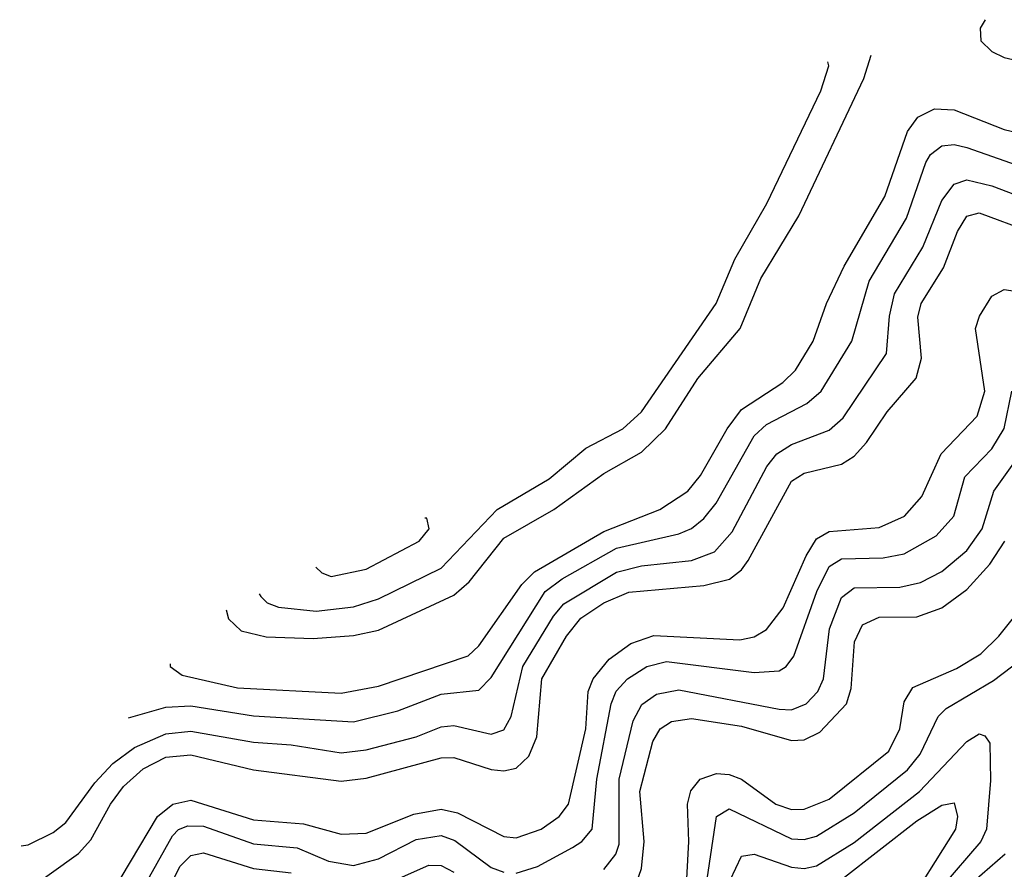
# Model space of a CAD drawing. Header units: inches. Extents: x 501365 to 657855, y 482276 to 547543.
# Tile 524 of 656: x 572696 to 574270, y 544666 to 546024. Entities that reach past the tile are written whole.
import ezdxf

# ---------------------------------------------------------------- set-up
doc = ezdxf.new("R2010")
doc.units = ezdxf.units.IN
doc.header["$MEASUREMENT"] = 0
doc.layers.add('A5574', color=7, linetype='Continuous')

msp = doc.modelspace()

# ---------------------------------------------------------------- linework, layer by layer
at = {"layer": 'A5574', "color": 5}
for points, elevation in [([(574239.4, 546023.7), (574231.2, 546010), (574232.5, 545990), (574250, 545972.9), (574270, 545963.3), (574350, 545944.6)], 4220), ([(573026, 545080.7), (573030, 545066.1), (573050, 545047), (573090, 545037.3), (573165.1, 545034.9), (573230, 545039.2), (573270, 545048), (573390, 545103.8), (573414.8, 545125.2), (573470, 545194.8), (573550, 545240.9), (573630, 545298.6), (573690, 545332.6), (573728.5, 545370), (573780.2, 545450), (573847.9, 545530), (573880.7, 545610), (573941.5, 545710), (574045.4, 545930), (574057, 545967.3)], 4220), ([(573079.1, 545105.9), (573081.9, 545101.9), (573091.7, 545091.7), (573110, 545084.6), (573170, 545078.4), (573230, 545085.3), (573270, 545098.1), (573370, 545147.2), (573459.2, 545240.8), (573542.7, 545290), (573601.1, 545338.9), (573660.4, 545370), (573690, 545396.8), (573809.3, 545570), (573839.3, 545640.7), (573890.2, 545730), (573976.7, 545910), (573989.5, 545950), (573988, 545956.5)], 4240), ([(572936.5, 544994.4), (572937, 544990), (572955.8, 544975.8), (573044.1, 544955.9), (573210, 544947.2), (573270, 544958.5), (573412.9, 545007.1), (573430, 545023.1), (573498.9, 545121.1), (573518.9, 545141.1), (573630, 545205.8), (573719.4, 545240.6), (573764.1, 545270), (573784.6, 545295.4), (573826.9, 545370), (573850, 545400.7), (573916, 545444), (573936.4, 545463.6), (573964.6, 545510), (573985.9, 545570), (574013.9, 545630), (574078.9, 545741.1), (574115.2, 545844.8), (574132, 545868), (574158.6, 545881.4), (574190, 545879.8), (574270, 545848.2), (574330, 545833.6)], 4180), ([(572869.9, 544907.9), (572930, 544924.8), (572970, 544927.1), (573070, 544910.9), (573230, 544901.2), (573300.8, 544919.2), (573370, 544945.4), (573430, 544952.2), (573450, 544972.4), (573535.9, 545110), (573563.2, 545130), (573650, 545179), (573750, 545202.1), (573770, 545210.7), (573790, 545226.5), (573809.3, 545250.7), (573870, 545358.4), (573890, 545376.5), (573954.6, 545410), (573977.1, 545430), (574026.1, 545510), (574054.1, 545605.9), (574113.6, 545706.4), (574144.6, 545795.4), (574151.8, 545808.2), (574170, 545822), (574190, 545824.2), (574210, 545819.3), (574310, 545784.5)], 4160), ([(572698.7, 544703.3), (572710, 544704.6), (572750, 544724.3), (572770, 544740.5), (572816.3, 544803.7), (572845.3, 544834.7), (572879.5, 544860.5), (572930, 544882.5), (572970, 544886.4), (573070, 544868.7), (573130, 544864.8), (573210, 544852), (573250, 544856.5), (573330, 544877.7), (573370, 544893.3), (573390, 544895.5), (573450, 544881.9), (573470, 544888.4), (573481.8, 544910), (573500.3, 544990), (573549.5, 545070.5), (573565.9, 545090), (573650, 545140.9), (573690, 545150.8), (573770, 545159.4), (573806.7, 545173.3), (573835.1, 545204.9), (573890.5, 545309.5), (573906.4, 545330), (573930, 545344.5), (573990, 545367.5), (574012.7, 545387.3), (574081.8, 545490), (574086.5, 545550), (574094.7, 545585.3), (574140, 545660), (574170, 545734.7), (574190, 545760.9), (574210, 545767.9), (574250, 545758.2), (574310, 545735.2)], 4140), ([(572696.2, 544623.8), (572790, 544691), (572810, 544712.8), (572841.2, 544770), (572862.1, 544797.9), (572893.6, 544826.4), (572930, 544844.7), (572970, 544848.8), (573070, 544824.8), (573210, 544806.7), (573250, 544811.4), (573370, 544844), (573390, 544844.5), (573450, 544825.3), (573470, 544822.9), (573490, 544827.3), (573510, 544846.6), (573522.6, 544877.4), (573530.8, 544970), (573570, 545038.4), (573593.1, 545066.9), (573630, 545091.6), (573670, 545108.9), (573790, 545119.3), (573830.5, 545129.5), (573850, 545144.6), (573860.6, 545159.4), (573930, 545286), (573950, 545298.9), (574010, 545313.2), (574030, 545326.1), (574050, 545347.8), (574083, 545397), (574129.2, 545450.8), (574137.5, 545482.5), (574132, 545548), (574137.1, 545570), (574172.9, 545627.1), (574195, 545685), (574210, 545709.7), (574230, 545715), (574310, 545685)], 4120), ([(572830, 544605), (572916.6, 544750), (572940.8, 544770), (572970, 544776), (573070, 544744.9), (573150, 544738.2), (573210, 544721.7), (573250, 544723.5), (573326.1, 544753.9), (573370, 544761.6), (573396, 544756), (573470, 544718.2), (573490, 544716.1), (573530, 544730.1), (573558.6, 544750), (573573.3, 544770), (573601.3, 544890), (573604.8, 544950), (573613, 544970), (573638.3, 545001.7), (573673.1, 545026.9), (573710, 545039.3), (573847.4, 545032.6), (573870, 545037.2), (573890, 545049), (573916.4, 545083.6), (573953.2, 545166.8), (573970, 545193.8), (573990, 545205.6), (574070, 545212.2), (574110.4, 545230), (574138.2, 545261.8), (574168.9, 545330), (574226.4, 545390), (574238.9, 545430), (574223.9, 545530), (574230.2, 545550), (574250, 545582), (574270, 545592.4), (574330, 545583.5)], 4080), ([(573490, 544659.8), (573523.8, 544670), (573579.6, 544700.4), (573594.9, 544710), (573611, 544730), (573618.6, 544810), (573641.7, 544930), (573649.7, 544950.3), (573667.7, 544970), (573698.8, 544990), (573730, 544998.1), (573870, 544980.1), (573910, 544983), (573921.4, 544990), (573933.7, 545006.3), (573970.1, 545109.9), (573990.2, 545149.9), (574010, 545161.8), (574076.5, 545163.5), (574110.2, 545169.8), (574161, 545199), (574189.3, 545230), (574206.8, 545293.2), (574250, 545337.9), (574270, 545370.1), (574282, 545430)], 4060), ([(573630, 544665.6), (573649.3, 544690), (573654.2, 544705.8), (573654.3, 544810), (573677, 544903), (573690.8, 544929.2), (573714.2, 544945.8), (573750, 544952.8), (573910, 544921.8), (573930, 544920.5), (573953.5, 544930), (573972.1, 544950), (573981, 544970), (573990.4, 545050), (574010, 545100.3), (574030, 545115.4), (574103.1, 545116.9), (574136, 545124), (574170, 545141.6), (574210, 545175.2), (574234.4, 545210), (574253.5, 545270), (574296.1, 545330)], 4040), ([(573169.7, 545148.5), (573179.4, 545139.4), (573193.9, 545133.9), (573250, 545145.5), (573334.9, 545190), (573350.9, 545210), (573347, 545227), (573343.7, 545227.2)], 4260), ([(573677.3, 544630), (573690, 544667.2), (573694.6, 544710), (573687.6, 544790), (573708.1, 544870), (573720.1, 544890), (573737.8, 544902.2), (573770, 544906.5), (573850, 544894.7), (573930, 544871.5), (573950, 544872.9), (573974.9, 544885.1), (574017.6, 544930), (574025.4, 544954.6), (574030.6, 545029.4), (574043.6, 545056.4), (574070, 545068.6), (574130, 545069.5), (574170, 545083.6), (574210, 545112.8), (574246.8, 545153.2), (574270.6, 545190)], 4020), ([(573759, 544581), (573765.6, 544710), (573763.7, 544770), (573768.8, 544791.2), (573783.8, 544810), (573810, 544818.8), (573830, 544817.1), (573850, 544809.8), (573904.9, 544770), (573930, 544761.2), (573950, 544761.6), (573990, 544777.7), (574085.6, 544854.4), (574103, 544890), (574110, 544933.4), (574123.6, 544956.4), (574193.5, 544986.5), (574232.4, 545010), (574261.5, 545038.5), (574350, 545149.6)], 3980), ([(573795, 544650), (573810, 544750.1), (573830, 544762.4), (573930, 544714.6), (573950, 544713.4), (573970, 544718.8), (574030, 544755.9), (574115.4, 544824.6), (574135.6, 544850), (574164.2, 544910), (574177.3, 544922.7), (574252.7, 544967.3), (574310, 545011)], 3960), ([(573831.7, 544648.3), (573850, 544686.6), (573870, 544690.1), (573930, 544668.9), (573950, 544666.9), (573970, 544671.2), (574030, 544708.5), (574134.2, 544790), (574210, 544870.1), (574230, 544882.2), (574238.8, 544878.8), (574247.1, 544867.1), (574247.8, 544807.8), (574241.5, 544730), (574232.5, 544710), (574170, 544637.8)], 3940), ([(574010, 544649.2), (574130, 544743.3), (574170, 544768.1), (574190, 544772.1), (574195.4, 544750), (574191.8, 544730), (574106.3, 544593.7)], 3920), ([(572879.3, 544610), (572940.6, 544719.4), (572950, 544729.2), (572964.9, 544735.1), (572990, 544734.7), (573070, 544706.4), (573139.9, 544699.9), (573190, 544678.8), (573230, 544672), (573270, 544682.5), (573330, 544713.3), (573370, 544719.7), (573391.5, 544711.5), (573450, 544668.7), (573470, 544661.1)], 4060), ([(572913, 544590), (572952.1, 544670), (572970, 544687.6), (572990, 544691.9), (573070, 544666.8), (573130, 544659.9)], 4040), ([(574271.2, 544690), (574210, 544636.5)], 3960), ([(573270, 544636.6), (573350, 544672.5), (573370, 544672), (573390, 544661.2)], 4040)]:
    msp.add_lwpolyline(points, dxfattribs=dict(at, elevation=elevation))

doc.saveas('drawing.dxf')
